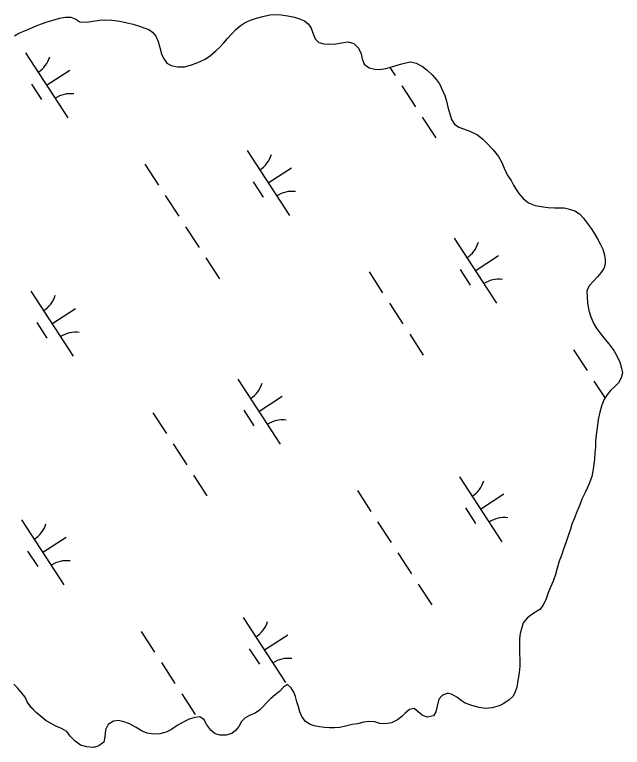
# Model space of a CAD drawing. Extents: x 3953924 to 3974542, y 193747 to 216192.
# Drawn here: x 3965502 to 3965893.8, y 207784.2 to 208256.6 of the extents above; entities that cross this region are included whole.
import ezdxf

# ---------------------------------------------------------------- set-up
doc = ezdxf.new("R2010")
doc.units = 0
doc.layers.add('V-TOPO-SHOR', color=7, linetype='Continuous')
doc.layers.add('V-WETL-SWMP', color=7, linetype='Continuous')

msp = doc.modelspace()

# ---------------------------------------------------------------- linework, layer by layer
at = {"layer": 'V-TOPO-SHOR'}
for points in [[(3965501.85, 208242.99), (3965504.8, 208244.63), (3965507.88, 208246.03), (3965512.1, 208247.67), (3965515.56, 208249.18), (3965518.77, 208250.45), (3965522.99, 208251.96), (3965527.47, 208253.34), (3965530.93, 208254.22), (3965534.77, 208254.97), (3965538.22, 208254.95), (3965541.41, 208253.66), (3965544.09, 208251.85), (3965548.56, 208251.83), (3965552.53, 208252.32), (3965556.88, 208252.94), (3965559.95, 208253.18), (3965564.68, 208253.03), (3965569.79, 208252.36), (3965574.64, 208251.32), (3965578.34, 208250.4), (3965582.43, 208249.1), (3965585.37, 208248.19), (3965588.43, 208247.02), (3965590.98, 208245.22), (3965593.01, 208242.65), (3965594.52, 208239.2), (3965595.66, 208235.48), (3965596.66, 208231.39), (3965597.92, 208228.44), (3965600.21, 208225.36), (3965603.01, 208223.81), (3965606.97, 208222.9), (3965611.58, 208223), (3965615.42, 208224), (3965619.13, 208225.39), (3965621.95, 208226.65), (3965624.77, 208227.92), (3965628.36, 208230.2), (3965631.83, 208233.25), (3965634.27, 208235.54), (3965636.84, 208238.34), (3965639.28, 208241.27), (3965641.73, 208243.94), (3965644.68, 208247), (3965647.38, 208249.28), (3965650.59, 208251.44), (3965654.05, 208252.96), (3965658.02, 208254.34), (3965661.99, 208255.35), (3965666.46, 208256.47), (3965670.56, 208256.58), (3965673.75, 208256.44), (3965678.23, 208255.9), (3965682.44, 208254.86), (3965685.76, 208253.82), (3965688.95, 208252.65), (3965691.49, 208250.47), (3965693.27, 208247.9), (3965694.4, 208244.19), (3965695.67, 208240.99), (3965698.08, 208238.67), (3965701.27, 208237.76), (3965705.24, 208237.49), (3965709.07, 208237.85), (3965712.66, 208238.34), (3965717.01, 208238.96), (3965720.58, 208238.05), (3965723.76, 208234.96), (3965725.41, 208231.24), (3965726.16, 208228.05), (3965727.42, 208224.71), (3965730.6, 208222.27), (3965734.18, 208221.36), (3965737.5, 208221.21), (3965741.21, 208221.96), (3965745.82, 208223.09), (3965750.69, 208224.6), (3965754.14, 208225.47), (3965757.22, 208226.1), (3965760.79, 208225.31), (3965764.87, 208223.24), (3965767.93, 208220.8), (3965771.11, 208217.72), (3965773.91, 208214.51), (3965775.81, 208212.07), (3965778.09, 208207.33), (3965779.35, 208204.38), (3965780.36, 208200.8), (3965781.36, 208196.95), (3965782.49, 208192.6), (3965783.62, 208188.89), (3965785.52, 208186.06), (3965788.33, 208184), (3965791.39, 208182.97), (3965795.47, 208181.54), (3965800.32, 208179.09), (3965803.76, 208176.26), (3965806.18, 208173.94), (3965810.5, 208169.44)], [(3965810.5, 208169.44), (3965813.93, 208165.21), (3965815.83, 208161.62), (3965817.6, 208157.65), (3965819.62, 208153.42), (3965822.03, 208149.57), (3965823.55, 208146.75), (3965825.33, 208143.8), (3965827.1, 208141.23), (3965829.9, 208138.15), (3965833.21, 208135.32), (3965837.55, 208133.51), (3965842.66, 208132.59), (3965845.98, 208132.19), (3965849.94, 208132.04), (3965853.27, 208132.02), (3965856.34, 208132.14), (3965859.66, 208131.22), (3965863.1, 208130.18), (3965866.16, 208128.25), (3965868.71, 208125.3), (3965870.99, 208122.22), (3965873.66, 208118.62), (3965875.69, 208115.8), (3965877.71, 208112.08), (3965879.74, 208108.36), (3965881.14, 208105.42), (3965882.14, 208102.34), (3965882.76, 208099.02), (3965882.75, 208095.82), (3965881.84, 208092.88), (3965879.91, 208090.08), (3965877.72, 208087.66), (3965875.02, 208084.61), (3965872.45, 208081.68), (3965870.9, 208078.49), (3965871, 208074.4), (3965871.37, 208070.69), (3965872.24, 208065.83), (3965873.5, 208061.73), (3965875.39, 208057.24), (3965877.42, 208054.04), (3965880.09, 208050.45), (3965882.76, 208047.11), (3965885.04, 208044.28), (3965888.22, 208040.05), (3965890.12, 208036.59), (3965892.14, 208032.48), (3965893.27, 208028.77), (3965893.77, 208025.7), (3965892.99, 208022.38), (3965891.31, 208019.19), (3965888.48, 208016.52), (3965886.04, 208014.23), (3965883.73, 208011.3), (3965881.92, 208008.25), (3965880.24, 208004.29), (3965879.2, 208000.33), (3965878.15, 207995.61), (3965877.48, 207990.24), (3965876.95, 207985.64), (3965876.54, 207981.93), (3965876.4, 207977.72), (3965876.12, 207974.39), (3965875.85, 207970.05), (3965875.45, 207966.98), (3965875.05, 207963.53), (3965874.13, 207958.93), (3965872.57, 207954.72), (3965871.02, 207951.28), (3965869.85, 207948.47), (3965867.66, 207944.14), (3965866.37, 207940.69), (3965864.42, 207936.1), (3965862.61, 207931.5), (3965861.31, 207928.06), (3965860.4, 207924.99), (3965859.1, 207921.17), (3965857.55, 207916.7), (3965855.86, 207912.1), (3965854.7, 207908.53), (3965853.14, 207904.19), (3965851.84, 207899.72), (3965850.67, 207895.77), (3965849.11, 207891.3), (3965847.56, 207887.47), (3965846.26, 207884.41), (3965844.58, 207879.94), (3965842.64, 207875.99), (3965840.58, 207873.19), (3965837.76, 207871.41), (3965834.81, 207869.51), (3965832.37, 207867.6), (3965829.93, 207864.42), (3965828.89, 207861.48), (3965827.97, 207857.65), (3965827.57, 207854.46), (3965827.42, 207850.24), (3965827.53, 207845.51), (3965827.63, 207840.01), (3965827.61, 207836.68)], [(3965827.61, 207836.68), (3965827.21, 207832.21), (3965826.41, 207827.36), (3965825.75, 207823.02), (3965824.71, 207819.95), (3965823.29, 207817.27), (3965820.72, 207814.86), (3965817.39, 207812.45), (3965814.44, 207811.05), (3965809.96, 207809.67), (3965805.61, 207809.31), (3965801.39, 207809.97), (3965796.67, 207811.14), (3965792.46, 207812.83), (3965789.91, 207814.5), (3965786.98, 207816.69), (3965784.17, 207818.24), (3965781.24, 207819.15), (3965777.65, 207817.76), (3965775.47, 207815.34), (3965774.42, 207810.87), (3965773.63, 207807.17), (3965771.96, 207804.62), (3965767.86, 207803.75), (3965764.67, 207805.04), (3965762.25, 207807.1), (3965759.58, 207809.29), (3965756.51, 207808.66), (3965753.81, 207806.25), (3965751.63, 207804.08), (3965748.93, 207801.92), (3965744.96, 207800.15), (3965740.99, 207799.41), (3965737.54, 207799.68), (3965734.22, 207800.59), (3965730.65, 207800.99), (3965727.06, 207800.5), (3965722.97, 207799.5), (3965719.64, 207798.88), (3965715.29, 207797.88), (3965711.7, 207797), (3965708.25, 207796.76), (3965705.05, 207796.78), (3965701.73, 207797.05), (3965698.54, 207797.45), (3965695.21, 207798.11), (3965692.02, 207799.27), (3965689.35, 207801.2), (3965687.19, 207804.03), (3965685.93, 207807.23), (3965684.92, 207810.43), (3965684.04, 207813.63), (3965683.04, 207816.96), (3965681.9, 207819.91), (3965680.38, 207822.6), (3965677.96, 207824.78), (3965675.4, 207823.14), (3965672.7, 207820.21)], [(3965672.7, 207820.21), (3965670, 207818.05), (3965667.18, 207815.76), (3965664.73, 207813.35), (3965662.17, 207810.67), (3965659.85, 207808.26), (3965657.03, 207806.35), (3965653.83, 207804.96), (3965650.62, 207803.32), (3965648.31, 207800.9), (3965646.5, 207797.71), (3965644.44, 207795.17), (3965642.13, 207793.13), (3965638.42, 207792), (3965634.45, 207792.02), (3965631.39, 207793.06), (3965628.46, 207795.38), (3965625.92, 207798.84), (3965624.15, 207802.04), (3965621.35, 207803.85), (3965618.15, 207803.48), (3965614.56, 207802.48), (3965610.59, 207800.58), (3965606.87, 207798.3), (3965603.15, 207795.76), (3965599.69, 207794.11), (3965595.72, 207792.86), (3965591.63, 207792.75), (3965587.54, 207793.41), (3965583.84, 207794.96), (3965580.27, 207797.15), (3965576.57, 207799.09), (3965573.25, 207800.51), (3965568.91, 207801.56), (3965565.71, 207801.06), (3965562.38, 207799.03), (3965560.7, 207795.46), (3965560.17, 207791.12), (3965559.51, 207787.67), (3965556.3, 207785.26), (3965552.84, 207784.25), (3965548.5, 207784.53), (3965544.42, 207785.7), (3965540.97, 207788.27), (3965537.92, 207791.49), (3965535.64, 207794.57), (3965532.19, 207796.5), (3965528.49, 207797.93), (3965525.05, 207799.73), (3965522.37, 207801.41), (3965519.83, 207803.47), (3965516.01, 207806.68), (3965512.58, 207810.15), (3965510.16, 207813.49), (3965508.77, 207816.56), (3965506.87, 207819), (3965503.81, 207822.6), (3965501.53, 207824.91)]]:
    msp.add_lwpolyline(points, dxfattribs=at)
at = {"layer": 'V-WETL-SWMP'}
for p, q in [((3965508.96, 208231.99), (3965536.24, 208190.09)), ((3965522.6, 208211.04), (3965537.68, 208220.86)), ((3965743.82, 208222.6), (3965747.26, 208217.32)), ((3965512.86, 208211.86), (3965519.41, 208201.8)), ((3965751.62, 208210.61), (3965760.35, 208197.21)), ((3965764.71, 208190.5), (3965773.44, 208177.09)), ((3965651.85, 208169.03), (3965679.13, 208127.13)), ((3965586.03, 208160.1), (3965594.76, 208146.69)), ((3965665.49, 208148.08), (3965680.58, 208157.9)), ((3965655.75, 208148.9), (3965662.3, 208138.84)), ((3965599.12, 208139.98), (3965607.85, 208126.57)), ((3965612.22, 208119.87), (3965620.95, 208106.46)), ((3965785.27, 208112.41), (3965812.55, 208070.51)), ((3965798.91, 208091.46), (3965814, 208101.28)), ((3965625.31, 208099.76), (3965634.04, 208086.35)), ((3965730.52, 208090.74), (3965739.24, 208077.33)), ((3965789.17, 208092.28), (3965795.72, 208082.22)), ((3965512.45, 208078.29), (3965539.72, 208036.38)), ((3965526.09, 208057.33), (3965541.17, 208067.15)), ((3965743.61, 208070.62), (3965752.34, 208057.21)), ((3965516.35, 208058.15), (3965522.89, 208048.1)), ((3965756.7, 208050.51), (3965765.43, 208037.1)), ((3965862.34, 208040.52), (3965871.07, 208027.11)), ((3965645.87, 208021.67), (3965673.14, 207979.77)), ((3965875.44, 208020.41), (3965882.6, 208009.4)), ((3965659.51, 208000.72), (3965674.59, 208010.54)), ((3965649.77, 208001.54), (3965656.31, 207991.48)), ((3965591.11, 207999.99), (3965599.84, 207986.58)), ((3965604.2, 207979.88), (3965612.93, 207966.47)), ((3965617.3, 207959.76), (3965626.03, 207946.35)), ((3965788.76, 207958.71), (3965816.03, 207916.81)), ((3965722.94, 207949.78), (3965731.67, 207936.37)), ((3965802.4, 207937.76), (3965817.48, 207947.58)), ((3965792.66, 207938.58), (3965799.2, 207928.52)), ((3965506.46, 207930.93), (3965533.74, 207889.02)), ((3965736.03, 207929.66), (3965744.76, 207916.26)), ((3965520.1, 207909.97), (3965535.19, 207919.79)), ((3965510.36, 207910.79), (3965516.91, 207900.74)), ((3965749.12, 207909.55), (3965757.85, 207896.14)), ((3965762.22, 207889.44), (3965770.95, 207876.03)), ((3965649.35, 207867.97), (3965676.63, 207826.06)), ((3965583.53, 207859.03), (3965592.26, 207845.62)), ((3965662.99, 207847.01), (3965678.08, 207856.83)), ((3965653.25, 207847.83), (3965659.8, 207837.78)), ((3965596.63, 207838.92), (3965605.36, 207825.51)), ((3965609.72, 207818.81), (3965618.45, 207805.4))]:
    msp.add_line(p, q, dxfattribs=at)
for points in [[(3965501.85, 208242.99), (3965504.8, 208244.64), (3965507.88, 208246.03), (3965512.1, 208247.67), (3965515.56, 208249.18), (3965518.77, 208250.45), (3965522.99, 208251.96), (3965527.47, 208253.34), (3965530.93, 208254.22), (3965534.77, 208254.97), (3965538.22, 208254.95), (3965541.41, 208253.65), (3965544.09, 208251.85), (3965548.56, 208251.83), (3965552.53, 208252.32), (3965556.88, 208252.94), (3965559.95, 208253.18), (3965564.68, 208253.03), (3965569.79, 208252.36), (3965574.64, 208251.31), (3965578.35, 208250.4), (3965582.43, 208249.1), (3965585.37, 208248.19), (3965588.43, 208247.02), (3965590.98, 208245.22), (3965593.01, 208242.65), (3965594.52, 208239.2), (3965595.66, 208235.48), (3965596.66, 208231.39), (3965597.92, 208228.44), (3965600.21, 208225.36), (3965603.01, 208223.81), (3965606.97, 208222.89), (3965611.58, 208223), (3965615.42, 208224), (3965619.13, 208225.39), (3965621.95, 208226.65), (3965624.77, 208227.92), (3965628.36, 208230.2), (3965631.83, 208233.25), (3965634.27, 208235.54), (3965636.84, 208238.34), (3965639.28, 208241.27), (3965641.73, 208243.94), (3965644.68, 208247), (3965647.38, 208249.28), (3965650.59, 208251.44), (3965654.05, 208252.96), (3965658.02, 208254.34), (3965661.99, 208255.35), (3965666.47, 208256.47), (3965670.56, 208256.58), (3965673.75, 208256.44), (3965678.23, 208255.9), (3965682.44, 208254.86), (3965685.76, 208253.82), (3965688.95, 208252.65), (3965691.5, 208250.47), (3965693.27, 208247.9), (3965694.4, 208244.19), (3965695.67, 208240.98), (3965698.08, 208238.67), (3965701.27, 208237.76), (3965705.24, 208237.48), (3965709.08, 208237.85), (3965712.66, 208238.34), (3965717.01, 208238.96), (3965720.58, 208238.05), (3965723.76, 208234.96), (3965725.41, 208231.24), (3965726.16, 208228.05), (3965727.42, 208224.71), (3965730.6, 208222.27), (3965734.18, 208221.36), (3965737.5, 208221.21), (3965741.21, 208221.96), (3965745.82, 208223.09), (3965750.69, 208224.6), (3965754.14, 208225.47), (3965757.22, 208226.1), (3965760.79, 208225.31), (3965764.87, 208223.25), (3965767.93, 208220.8), (3965771.11, 208217.72), (3965773.91, 208214.51), (3965775.81, 208212.07), (3965778.09, 208207.33), (3965779.35, 208204.38), (3965780.36, 208200.79), (3965781.36, 208196.95), (3965782.49, 208192.6), (3965783.62, 208188.89), (3965785.52, 208186.06), (3965788.33, 208184), (3965791.39, 208182.97), (3965795.47, 208181.54), (3965800.32, 208179.08), (3965803.76, 208176.26), (3965806.18, 208173.94), (3965810.5, 208169.45)], [(3965810.5, 208169.45), (3965813.93, 208165.21), (3965815.83, 208161.62), (3965817.6, 208157.65), (3965819.62, 208153.42), (3965822.03, 208149.57), (3965823.55, 208146.75), (3965825.33, 208143.8), (3965827.1, 208141.23), (3965829.9, 208138.15), (3965833.21, 208135.32), (3965837.55, 208133.51), (3965842.66, 208132.59), (3965845.98, 208132.19), (3965849.94, 208132.04), (3965853.27, 208132.02), (3965856.34, 208132.14), (3965859.66, 208131.22), (3965863.1, 208130.18), (3965866.16, 208128.25), (3965868.71, 208125.3), (3965870.99, 208122.22), (3965873.66, 208118.62), (3965875.69, 208115.8), (3965877.71, 208112.08), (3965879.74, 208108.36), (3965881.13, 208105.42), (3965882.14, 208102.34), (3965882.76, 208099.02), (3965882.75, 208095.82), (3965881.84, 208092.88), (3965879.91, 208090.08), (3965877.72, 208087.66), (3965875.02, 208084.61), (3965872.45, 208081.68), (3965870.9, 208078.49), (3965871, 208074.4), (3965871.37, 208070.69), (3965872.24, 208065.83), (3965873.5, 208061.73), (3965875.39, 208057.24), (3965877.42, 208054.04), (3965880.09, 208050.45), (3965882.76, 208047.11), (3965885.04, 208044.28), (3965888.22, 208040.05), (3965890.12, 208036.59), (3965892.14, 208032.49), (3965893.27, 208028.77), (3965893.77, 208025.7), (3965892.99, 208022.38), (3965891.31, 208019.19), (3965888.48, 208016.52), (3965886.04, 208014.23), (3965883.73, 208011.3), (3965881.92, 208008.24), (3965880.24, 208004.29), (3965879.2, 208000.33), (3965878.15, 207995.61), (3965877.48, 207990.24), (3965876.95, 207985.64), (3965876.54, 207981.93), (3965876.4, 207977.72), (3965876.12, 207974.39), (3965875.85, 207970.05), (3965875.45, 207966.98), (3965875.05, 207963.53), (3965874.13, 207958.93), (3965872.57, 207954.72), (3965871.02, 207951.28), (3965869.85, 207948.47), (3965867.66, 207944.14), (3965866.36, 207940.69), (3965864.42, 207936.1), (3965862.61, 207931.5), (3965861.31, 207928.06), (3965860.4, 207924.99), (3965859.1, 207921.17), (3965857.55, 207916.7), (3965855.86, 207912.1), (3965854.7, 207908.53), (3965853.14, 207904.19), (3965851.84, 207899.72), (3965850.67, 207895.77), (3965849.11, 207891.3), (3965847.56, 207887.47), (3965846.26, 207884.41), (3965844.58, 207879.94), (3965842.64, 207875.99), (3965840.58, 207873.19), (3965837.76, 207871.41), (3965834.81, 207869.51), (3965832.37, 207867.6), (3965829.92, 207864.42), (3965828.89, 207861.48), (3965827.97, 207857.65), (3965827.57, 207854.46), (3965827.42, 207850.24), (3965827.53, 207845.51), (3965827.63, 207840.01), (3965827.61, 207836.68)], [(3965827.61, 207836.68), (3965827.2, 207832.21), (3965826.41, 207827.36), (3965825.75, 207823.02), (3965824.71, 207819.95), (3965823.29, 207817.27), (3965820.72, 207814.86), (3965817.39, 207812.45), (3965814.44, 207811.05), (3965809.96, 207809.67), (3965805.61, 207809.31), (3965801.39, 207809.97), (3965796.67, 207811.14), (3965792.46, 207812.83), (3965789.91, 207814.5), (3965786.98, 207816.69), (3965784.17, 207818.24), (3965781.24, 207819.15), (3965777.65, 207817.76), (3965775.47, 207815.34), (3965774.42, 207810.87), (3965773.63, 207807.17), (3965771.96, 207804.62), (3965767.86, 207803.75), (3965764.67, 207805.04), (3965762.25, 207807.1), (3965759.58, 207809.29), (3965756.51, 207808.66), (3965753.81, 207806.25), (3965751.63, 207804.08), (3965748.93, 207801.92), (3965744.96, 207800.15), (3965740.99, 207799.41), (3965737.54, 207799.68), (3965734.22, 207800.59), (3965730.65, 207800.99), (3965727.06, 207800.5), (3965722.97, 207799.5), (3965719.64, 207798.88), (3965715.29, 207797.88), (3965711.7, 207797), (3965708.25, 207796.76), (3965705.05, 207796.78), (3965701.73, 207797.05), (3965698.54, 207797.45), (3965695.21, 207798.11), (3965692.02, 207799.27), (3965689.35, 207801.2), (3965687.19, 207804.03), (3965685.93, 207807.23), (3965684.92, 207810.43), (3965684.04, 207813.63), (3965683.04, 207816.96), (3965681.9, 207819.91), (3965680.38, 207822.6), (3965677.96, 207824.79), (3965675.4, 207823.14), (3965672.7, 207820.21), (3965670, 207818.05), (3965667.18, 207815.76), (3965664.73, 207813.35), (3965662.16, 207810.67), (3965659.85, 207808.26), (3965657.03, 207806.35), (3965653.83, 207804.96), (3965650.62, 207803.32), (3965648.31, 207800.9), (3965646.5, 207797.71), (3965644.44, 207795.17), (3965642.13, 207793.13), (3965638.42, 207792), (3965634.45, 207792.02), (3965631.39, 207793.06), (3965628.46, 207795.37), (3965625.92, 207798.84), (3965624.15, 207802.04), (3965621.35, 207803.85), (3965618.15, 207803.48), (3965614.56, 207802.48), (3965610.59, 207800.58), (3965606.87, 207798.3), (3965603.15, 207795.76), (3965599.69, 207794.11), (3965595.72, 207792.86), (3965591.63, 207792.75), (3965587.54, 207793.41), (3965583.84, 207794.96), (3965580.27, 207797.15), (3965576.57, 207799.09), (3965573.25, 207800.51), (3965568.91, 207801.56), (3965565.71, 207801.06), (3965562.38, 207799.03), (3965560.7, 207795.46), (3965560.17, 207791.12), (3965559.51, 207787.67), (3965556.3, 207785.26), (3965552.85, 207784.25), (3965548.5, 207784.53), (3965544.41, 207785.7), (3965540.98, 207788.27)], [(3965540.98, 207788.27), (3965537.92, 207791.49), (3965535.64, 207794.57), (3965532.19, 207796.5), (3965528.49, 207797.93), (3965525.05, 207799.73), (3965522.38, 207801.41), (3965519.83, 207803.47), (3965516.01, 207806.68), (3965512.57, 207810.15), (3965510.16, 207813.49), (3965508.77, 207816.56), (3965506.87, 207819), (3965503.81, 207822.6), (3965501.53, 207824.91)]]:
    msp.add_lwpolyline(points, dxfattribs=at)
for centre, start, end in [((3965507.73, 208234.32), 302.2901, 343.8338), ((3965537.87, 208188.02), 82.2901, 123.8337), ((3965650.62, 208171.36), 302.2901, 343.8338), ((3965680.76, 208125.06), 82.2901, 123.8337), ((3965784.04, 208114.74), 302.2901, 343.8338), ((3965814.18, 208068.44), 82.2901, 123.8337), ((3965511.22, 208080.61), 302.2901, 343.8338), ((3965541.35, 208034.31), 82.2901, 123.8337), ((3965644.64, 208024), 302.2901, 343.8338), ((3965674.77, 207977.7), 82.2901, 123.8337), ((3965787.53, 207961.04), 302.2901, 343.8338), ((3965817.66, 207914.74), 82.2901, 123.8337), ((3965505.23, 207933.25), 302.2901, 343.8338), ((3965535.37, 207886.95), 82.2901, 123.8337), ((3965648.12, 207870.29), 302.2901, 343.8338), ((3965678.26, 207823.99), 82.2901, 123.8337)]:
    msp.add_arc(centre, 17.62, start, end, dxfattribs=at)

doc.saveas('drawing.dxf')
